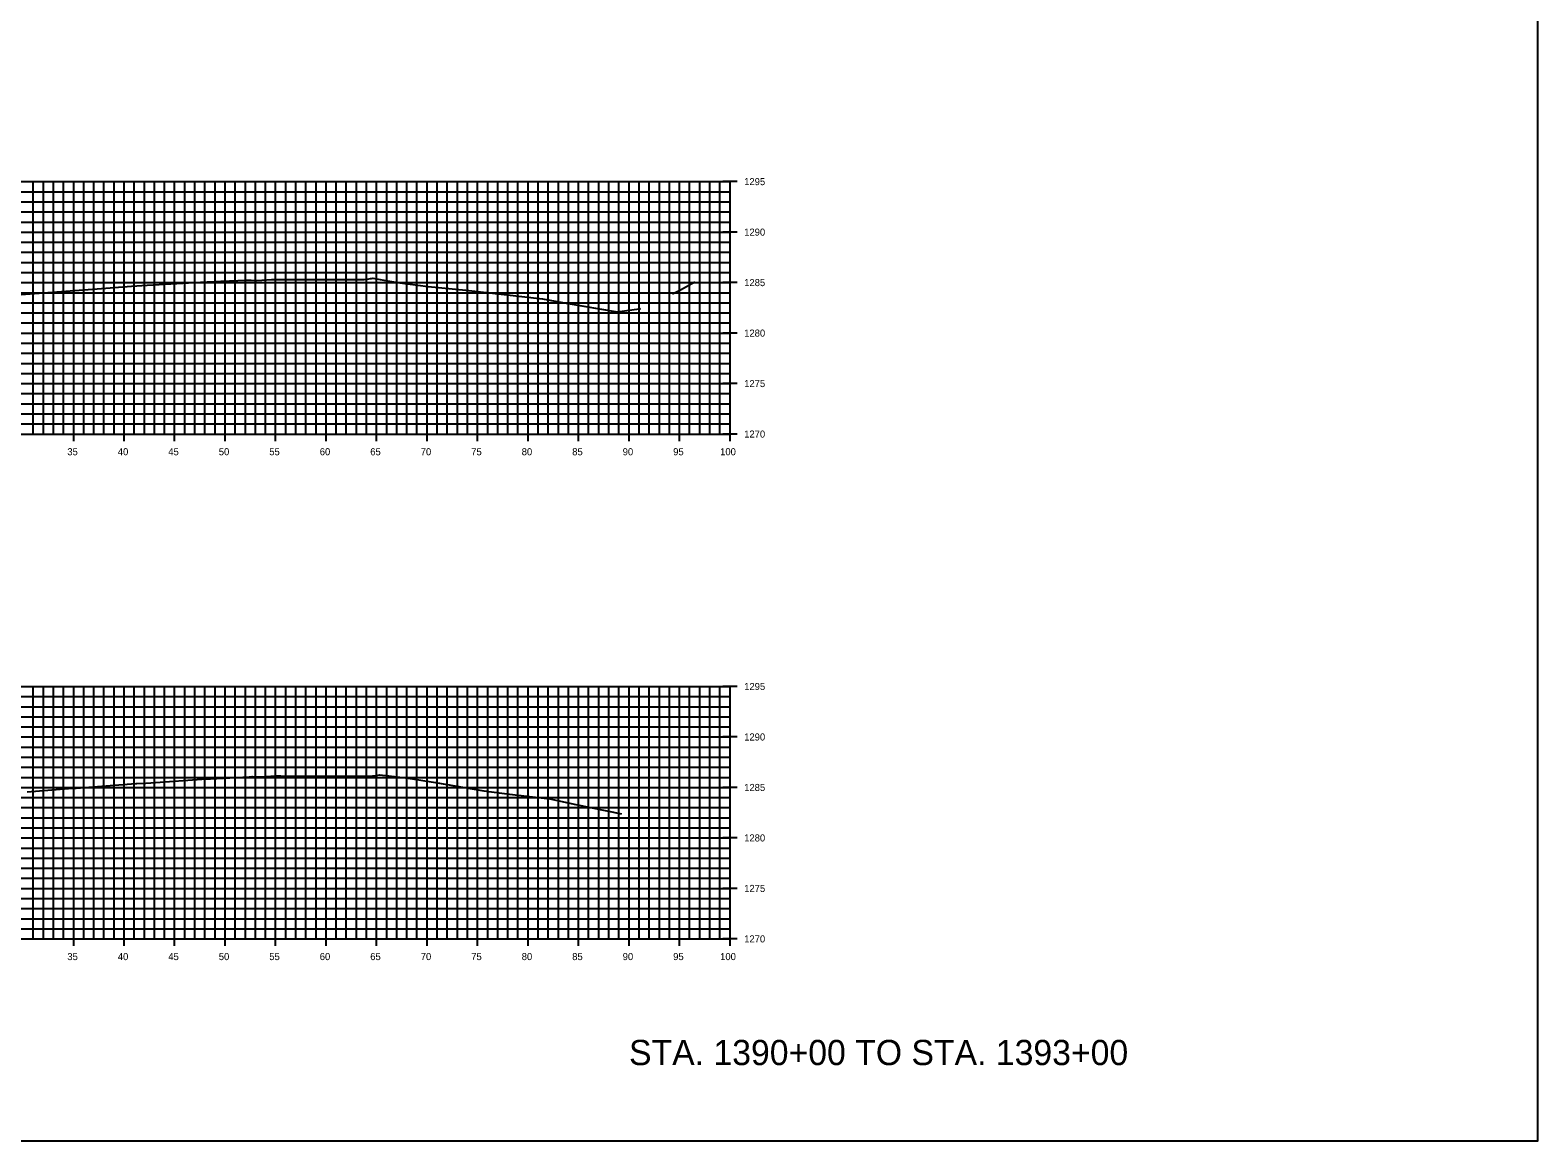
# Model space of a CAD drawing. Extents: x 674939 to 678919, y 750652 to 765176.
# Drawn here: x 678769.2 to 678918.5, y 755752.6 to 755862.6 of the extents above; entities that cross this region are included whole.
import ezdxf

# ---------------------------------------------------------------- set-up
doc = ezdxf.new("R2010")
doc.units = 0
for name, color, linetype in [('R_Axis', 7, 'Continuous'), ('R_Axis Annot', 7, 'Continuous'), ('R_Draft', 7, 'Continuous'), ('R_Exist Surface', 7, 'Continuous'), ('R_Grid', 7, 'Continuous'), ('R_No Plot', 7, 'Continuous')]:
    doc.layers.add(name, color=color, linetype=linetype)

msp = doc.modelspace()

# ---------------------------------------------------------------- linework, layer by layer
at = {"layer": 'R_Axis'}
for p, q in [((678839.23, 755847.55), (678837.83, 755847.55)), ((678838.53, 755822.55), (678838.53, 755847.55)), ((678839.23, 755842.55), (678837.83, 755842.55)), ((678839.23, 755837.55), (678837.83, 755837.55)), ((678839.23, 755832.55), (678837.83, 755832.55)), ((678839.23, 755827.55), (678837.83, 755827.55)), ((678638.53, 755822.55), (678838.53, 755822.55)), ((678773.53, 755821.85), (678773.53, 755823.25)), ((678778.53, 755821.85), (678778.53, 755823.25)), ((678783.53, 755821.85), (678783.53, 755823.25)), ((678788.53, 755821.85), (678788.53, 755823.25)), ((678793.53, 755821.85), (678793.53, 755823.25)), ((678798.53, 755821.85), (678798.53, 755823.25)), ((678803.53, 755821.85), (678803.53, 755823.25)), ((678808.53, 755821.85), (678808.53, 755823.25)), ((678813.53, 755821.85), (678813.53, 755823.25)), ((678818.53, 755821.85), (678818.53, 755823.25)), ((678823.53, 755821.85), (678823.53, 755823.25)), ((678828.53, 755821.85), (678828.53, 755823.25)), ((678833.53, 755821.85), (678833.53, 755823.25)), ((678839.23, 755822.55), (678837.83, 755822.55)), ((678838.53, 755821.85), (678838.53, 755823.25)), ((678839.23, 755797.55), (678837.83, 755797.55)), ((678838.53, 755772.55), (678838.53, 755797.55)), ((678839.23, 755792.55), (678837.83, 755792.55)), ((678839.23, 755787.55), (678837.83, 755787.55)), ((678839.23, 755782.55), (678837.83, 755782.55)), ((678839.23, 755777.55), (678837.83, 755777.55)), ((678638.53, 755772.55), (678838.53, 755772.55)), ((678773.53, 755771.85), (678773.53, 755773.25)), ((678778.53, 755771.85), (678778.53, 755773.25)), ((678783.53, 755771.85), (678783.53, 755773.25)), ((678788.53, 755771.85), (678788.53, 755773.25)), ((678793.53, 755771.85), (678793.53, 755773.25)), ((678798.53, 755771.85), (678798.53, 755773.25)), ((678803.53, 755771.85), (678803.53, 755773.25)), ((678808.53, 755771.85), (678808.53, 755773.25)), ((678813.53, 755771.85), (678813.53, 755773.25)), ((678818.53, 755771.85), (678818.53, 755773.25)), ((678823.53, 755771.85), (678823.53, 755773.25)), ((678828.53, 755771.85), (678828.53, 755773.25)), ((678833.53, 755771.85), (678833.53, 755773.25)), ((678839.23, 755772.55), (678837.83, 755772.55)), ((678838.53, 755771.85), (678838.53, 755773.25))]:
    msp.add_line(p, q, dxfattribs=at)
at = {"layer": 'R_Exist Surface'}
for points in [[(678768.33, 755836.38), (678776.28, 755836.96), (678779.25, 755837.18), (678780.8, 755837.28), (678786.1, 755837.6), (678788.09, 755837.7), (678790.64, 755837.79), (678790.64, 755837.79), (678790.84, 755837.8), (678791.1, 755837.78), (678791.64, 755837.75), (678792.16, 755837.78), (678793.11, 755837.86), (678794.87, 755837.86), (678798.24, 755837.86), (678799.45, 755837.85), (678802.11, 755837.84), (678802.31, 755837.87), (678802.57, 755837.88), (678802.64, 755837.88), (678802.91, 755837.95), (678803.01, 755837.97), (678803.16, 755837.99), (678804.26, 755837.8), (678805.57, 755837.57), (678808.65, 755837.16), (678812.37, 755836.81), (678819.96, 755835.93), (678822.3, 755835.52), (678827.35, 755834.67), (678829.52, 755834.95), (678829.69, 755834.97)], [(678832.82, 755836.44), (678833.63, 755836.84), (678835.06, 755837.64)], [(678768.94, 755787.11), (678773.03, 755787.43), (678773.76, 755787.49), (678779.69, 755787.93), (678779.77, 755787.93), (678780.69, 755787.97), (678781.17, 755788), (678786.67, 755788.39), (678787.09, 755788.41), (678790.91, 755788.61), (678791.17, 755788.61), (678791.2, 755788.62), (678791.29, 755788.61), (678792.48, 755788.62), (678792.6, 755788.63), (678793.5, 755788.69), (678794.03, 755788.69), (678799.44, 755788.68), (678799.84, 755788.68), (678802.7, 755788.66), (678802.72, 755788.67), (678802.77, 755788.67), (678803.48, 755788.73), (678803.53, 755788.74), (678803.81, 755788.79), (678804.75, 755788.69), (678806.67, 755788.48), (678809.35, 755788.05), (678814.15, 755787.2), (678816.69, 755786.9), (678820.69, 755786.41), (678823.26, 755785.85), (678827.78, 755784.94)]]:
    msp.add_lwpolyline(points, dxfattribs=at)
at = {"layer": 'R_Grid'}
for p, q in [((678638.53, 755847.55), (678838.53, 755847.55)), ((678638.53, 755846.55), (678838.53, 755846.55)), ((678769.53, 755822.55), (678769.53, 755847.55)), ((678770.53, 755822.55), (678770.53, 755847.55)), ((678771.53, 755822.55), (678771.53, 755847.55)), ((678772.53, 755822.55), (678772.53, 755847.55)), ((678773.53, 755822.55), (678773.53, 755847.55)), ((678774.53, 755822.55), (678774.53, 755847.55)), ((678775.53, 755822.55), (678775.53, 755847.55)), ((678776.53, 755822.55), (678776.53, 755847.55)), ((678777.53, 755822.55), (678777.53, 755847.55)), ((678778.53, 755822.55), (678778.53, 755847.55)), ((678779.53, 755822.55), (678779.53, 755847.55)), ((678780.53, 755822.55), (678780.53, 755847.55)), ((678781.53, 755822.55), (678781.53, 755847.55)), ((678782.53, 755822.55), (678782.53, 755847.55)), ((678783.53, 755822.55), (678783.53, 755847.55)), ((678784.53, 755822.55), (678784.53, 755847.55)), ((678785.53, 755822.55), (678785.53, 755847.55)), ((678786.53, 755822.55), (678786.53, 755847.55)), ((678787.53, 755822.55), (678787.53, 755847.55)), ((678788.53, 755822.55), (678788.53, 755847.55)), ((678789.53, 755822.55), (678789.53, 755847.55)), ((678790.53, 755822.55), (678790.53, 755847.55)), ((678791.53, 755822.55), (678791.53, 755847.55)), ((678792.53, 755822.55), (678792.53, 755847.55)), ((678793.53, 755822.55), (678793.53, 755847.55)), ((678794.53, 755822.55), (678794.53, 755847.55)), ((678795.53, 755822.55), (678795.53, 755847.55)), ((678796.53, 755822.55), (678796.53, 755847.55)), ((678797.53, 755822.55), (678797.53, 755847.55)), ((678798.53, 755822.55), (678798.53, 755847.55)), ((678799.53, 755822.55), (678799.53, 755847.55)), ((678800.53, 755822.55), (678800.53, 755847.55)), ((678801.53, 755822.55), (678801.53, 755847.55)), ((678802.53, 755822.55), (678802.53, 755847.55)), ((678803.53, 755822.55), (678803.53, 755847.55)), ((678804.53, 755822.55), (678804.53, 755847.55)), ((678805.53, 755822.55), (678805.53, 755847.55)), ((678806.53, 755822.55), (678806.53, 755847.55)), ((678807.53, 755822.55), (678807.53, 755847.55)), ((678808.53, 755822.55), (678808.53, 755847.55)), ((678809.53, 755822.55), (678809.53, 755847.55)), ((678810.53, 755822.55), (678810.53, 755847.55)), ((678811.53, 755822.55), (678811.53, 755847.55)), ((678812.53, 755822.55), (678812.53, 755847.55)), ((678813.53, 755822.55), (678813.53, 755847.55)), ((678814.53, 755822.55), (678814.53, 755847.55)), ((678815.53, 755822.55), (678815.53, 755847.55)), ((678816.53, 755822.55), (678816.53, 755847.55)), ((678817.53, 755822.55), (678817.53, 755847.55)), ((678818.53, 755822.55), (678818.53, 755847.55)), ((678819.53, 755822.55), (678819.53, 755847.55)), ((678820.53, 755822.55), (678820.53, 755847.55)), ((678821.53, 755822.55), (678821.53, 755847.55)), ((678822.53, 755822.55), (678822.53, 755847.55)), ((678823.53, 755822.55), (678823.53, 755847.55)), ((678824.53, 755822.55), (678824.53, 755847.55)), ((678825.53, 755822.55), (678825.53, 755847.55)), ((678826.53, 755822.55), (678826.53, 755847.55)), ((678827.53, 755822.55), (678827.53, 755847.55)), ((678828.53, 755822.55), (678828.53, 755847.55)), ((678829.53, 755822.55), (678829.53, 755847.55)), ((678830.53, 755822.55), (678830.53, 755847.55)), ((678831.53, 755822.55), (678831.53, 755847.55)), ((678832.53, 755822.55), (678832.53, 755847.55)), ((678833.53, 755822.55), (678833.53, 755847.55)), ((678834.53, 755822.55), (678834.53, 755847.55)), ((678835.53, 755822.55), (678835.53, 755847.55)), ((678836.53, 755822.55), (678836.53, 755847.55)), ((678837.53, 755822.55), (678837.53, 755847.55)), ((678838.53, 755822.55), (678838.53, 755847.55)), ((678638.53, 755845.55), (678838.53, 755845.55)), ((678638.53, 755844.55), (678838.53, 755844.55)), ((678638.53, 755843.55), (678838.53, 755843.55)), ((678638.53, 755842.55), (678838.53, 755842.55)), ((678638.53, 755841.55), (678838.53, 755841.55)), ((678638.53, 755840.55), (678838.53, 755840.55)), ((678638.53, 755839.55), (678838.53, 755839.55)), ((678638.53, 755838.55), (678838.53, 755838.55)), ((678638.53, 755837.55), (678838.53, 755837.55)), ((678638.53, 755836.55), (678838.53, 755836.55)), ((678638.53, 755835.55), (678838.53, 755835.55)), ((678638.53, 755834.55), (678838.53, 755834.55)), ((678638.53, 755833.55), (678838.53, 755833.55)), ((678638.53, 755832.55), (678838.53, 755832.55)), ((678638.53, 755831.55), (678838.53, 755831.55)), ((678638.53, 755830.55), (678838.53, 755830.55)), ((678638.53, 755829.55), (678838.53, 755829.55)), ((678638.53, 755828.55), (678838.53, 755828.55)), ((678638.53, 755827.55), (678838.53, 755827.55)), ((678638.53, 755826.55), (678838.53, 755826.55)), ((678638.53, 755825.55), (678838.53, 755825.55)), ((678638.53, 755824.55), (678838.53, 755824.55)), ((678638.53, 755823.55), (678838.53, 755823.55)), ((678638.53, 755822.55), (678838.53, 755822.55)), ((678638.53, 755797.55), (678838.53, 755797.55)), ((678769.53, 755772.55), (678769.53, 755797.55)), ((678770.53, 755772.55), (678770.53, 755797.55)), ((678771.53, 755772.55), (678771.53, 755797.55)), ((678772.53, 755772.55), (678772.53, 755797.55)), ((678773.53, 755772.55), (678773.53, 755797.55)), ((678774.53, 755772.55), (678774.53, 755797.55)), ((678775.53, 755772.55), (678775.53, 755797.55)), ((678776.53, 755772.55), (678776.53, 755797.55)), ((678777.53, 755772.55), (678777.53, 755797.55)), ((678778.53, 755772.55), (678778.53, 755797.55)), ((678779.53, 755772.55), (678779.53, 755797.55)), ((678780.53, 755772.55), (678780.53, 755797.55)), ((678781.53, 755772.55), (678781.53, 755797.55)), ((678782.53, 755772.55), (678782.53, 755797.55)), ((678783.53, 755772.55), (678783.53, 755797.55)), ((678784.53, 755772.55), (678784.53, 755797.55)), ((678785.53, 755772.55), (678785.53, 755797.55)), ((678786.53, 755772.55), (678786.53, 755797.55)), ((678787.53, 755772.55), (678787.53, 755797.55)), ((678788.53, 755772.55), (678788.53, 755797.55)), ((678789.53, 755772.55), (678789.53, 755797.55)), ((678790.53, 755772.55), (678790.53, 755797.55)), ((678791.53, 755772.55), (678791.53, 755797.55)), ((678792.53, 755772.55), (678792.53, 755797.55)), ((678793.53, 755772.55), (678793.53, 755797.55)), ((678794.53, 755772.55), (678794.53, 755797.55)), ((678795.53, 755772.55), (678795.53, 755797.55)), ((678796.53, 755772.55), (678796.53, 755797.55)), ((678797.53, 755772.55), (678797.53, 755797.55)), ((678798.53, 755772.55), (678798.53, 755797.55)), ((678799.53, 755772.55), (678799.53, 755797.55)), ((678800.53, 755772.55), (678800.53, 755797.55)), ((678801.53, 755772.55), (678801.53, 755797.55)), ((678802.53, 755772.55), (678802.53, 755797.55)), ((678803.53, 755772.55), (678803.53, 755797.55)), ((678804.53, 755772.55), (678804.53, 755797.55)), ((678805.53, 755772.55), (678805.53, 755797.55)), ((678806.53, 755772.55), (678806.53, 755797.55)), ((678807.53, 755772.55), (678807.53, 755797.55)), ((678808.53, 755772.55), (678808.53, 755797.55)), ((678809.53, 755772.55), (678809.53, 755797.55)), ((678810.53, 755772.55), (678810.53, 755797.55)), ((678811.53, 755772.55), (678811.53, 755797.55)), ((678812.53, 755772.55), (678812.53, 755797.55)), ((678813.53, 755772.55), (678813.53, 755797.55)), ((678814.53, 755772.55), (678814.53, 755797.55)), ((678815.53, 755772.55), (678815.53, 755797.55)), ((678816.53, 755772.55), (678816.53, 755797.55)), ((678817.53, 755772.55), (678817.53, 755797.55)), ((678818.53, 755772.55), (678818.53, 755797.55)), ((678819.53, 755772.55), (678819.53, 755797.55)), ((678820.53, 755772.55), (678820.53, 755797.55)), ((678821.53, 755772.55), (678821.53, 755797.55)), ((678822.53, 755772.55), (678822.53, 755797.55)), ((678823.53, 755772.55), (678823.53, 755797.55)), ((678824.53, 755772.55), (678824.53, 755797.55)), ((678825.53, 755772.55), (678825.53, 755797.55)), ((678826.53, 755772.55), (678826.53, 755797.55)), ((678827.53, 755772.55), (678827.53, 755797.55)), ((678828.53, 755772.55), (678828.53, 755797.55)), ((678829.53, 755772.55), (678829.53, 755797.55)), ((678830.53, 755772.55), (678830.53, 755797.55)), ((678831.53, 755772.55), (678831.53, 755797.55)), ((678832.53, 755772.55), (678832.53, 755797.55)), ((678833.53, 755772.55), (678833.53, 755797.55)), ((678834.53, 755772.55), (678834.53, 755797.55)), ((678835.53, 755772.55), (678835.53, 755797.55)), ((678836.53, 755772.55), (678836.53, 755797.55)), ((678837.53, 755772.55), (678837.53, 755797.55)), ((678838.53, 755772.55), (678838.53, 755797.55)), ((678638.53, 755796.55), (678838.53, 755796.55)), ((678638.53, 755795.55), (678838.53, 755795.55)), ((678638.53, 755794.55), (678838.53, 755794.55)), ((678638.53, 755793.55), (678838.53, 755793.55)), ((678638.53, 755792.55), (678838.53, 755792.55)), ((678638.53, 755791.55), (678838.53, 755791.55)), ((678638.53, 755790.55), (678838.53, 755790.55)), ((678638.53, 755789.55), (678838.53, 755789.55)), ((678638.53, 755788.55), (678838.53, 755788.55)), ((678638.53, 755787.55), (678838.53, 755787.55)), ((678638.53, 755786.55), (678838.53, 755786.55)), ((678638.53, 755785.55), (678838.53, 755785.55)), ((678638.53, 755784.55), (678838.53, 755784.55)), ((678638.53, 755783.55), (678838.53, 755783.55)), ((678638.53, 755782.55), (678838.53, 755782.55)), ((678638.53, 755781.55), (678838.53, 755781.55)), ((678638.53, 755780.55), (678838.53, 755780.55)), ((678638.53, 755779.55), (678838.53, 755779.55)), ((678638.53, 755778.55), (678838.53, 755778.55)), ((678638.53, 755777.55), (678838.53, 755777.55)), ((678638.53, 755776.55), (678838.53, 755776.55)), ((678638.53, 755775.55), (678838.53, 755775.55)), ((678638.53, 755774.55), (678838.53, 755774.55)), ((678638.53, 755773.55), (678838.53, 755773.55)), ((678638.53, 755772.55), (678838.53, 755772.55))]:
    msp.add_line(p, q, dxfattribs=at)
at = {"layer": 'R_No Plot'}
msp.add_lwpolyline([(678578.53, 755752.55), (678918.53, 755752.55), (678918.53, 755972.55), (678578.53, 755972.55)], close=True, dxfattribs=at)

# ---------------------------------------------------------------- texts
at = {"layer": 'R_Axis Annot'}
for s, p in [('1295', (678839.93, 755847.2)), ('1290', (678839.93, 755842.2)), ('1285', (678839.93, 755837.2)), ('1280', (678839.93, 755832.2)), ('1275', (678839.93, 755827.2)), ('1270', (678839.93, 755822.2)), ('35', (678772.9, 755820.45)), ('40', (678777.9, 755820.45)), ('45', (678782.9, 755820.45)), ('50', (678787.9, 755820.45)), ('55', (678792.9, 755820.45)), ('60', (678797.9, 755820.45)), ('65', (678802.9, 755820.45)), ('70', (678807.9, 755820.45)), ('75', (678812.9, 755820.45)), ('80', (678817.9, 755820.45)), ('85', (678822.9, 755820.45)), ('90', (678827.9, 755820.45)), ('95', (678832.9, 755820.45)), ('100', (678837.55, 755820.45)), ('1295', (678839.93, 755797.2)), ('1290', (678839.93, 755792.2)), ('1285', (678839.93, 755787.2)), ('1280', (678839.93, 755782.2)), ('1275', (678839.93, 755777.2)), ('1270', (678839.93, 755772.2)), ('35', (678772.9, 755770.45)), ('40', (678777.9, 755770.45)), ('45', (678782.9, 755770.45)), ('50', (678787.9, 755770.45)), ('55', (678792.9, 755770.45)), ('60', (678797.9, 755770.45)), ('65', (678802.9, 755770.45)), ('70', (678807.9, 755770.45)), ('75', (678812.9, 755770.45)), ('80', (678817.9, 755770.45)), ('85', (678822.9, 755770.45)), ('90', (678827.9, 755770.45)), ('95', (678832.9, 755770.45)), ('100', (678837.55, 755770.45))]:
    msp.add_text(s, height=0.7, dxfattribs=at).set_placement(p)
at = {"layer": 'R_Draft'}
msp.add_text('STA. 1390+00 TO STA. 1393+00', height=2.5, dxfattribs=at).set_placement((678828.53, 755760.05))

doc.saveas('drawing.dxf')
